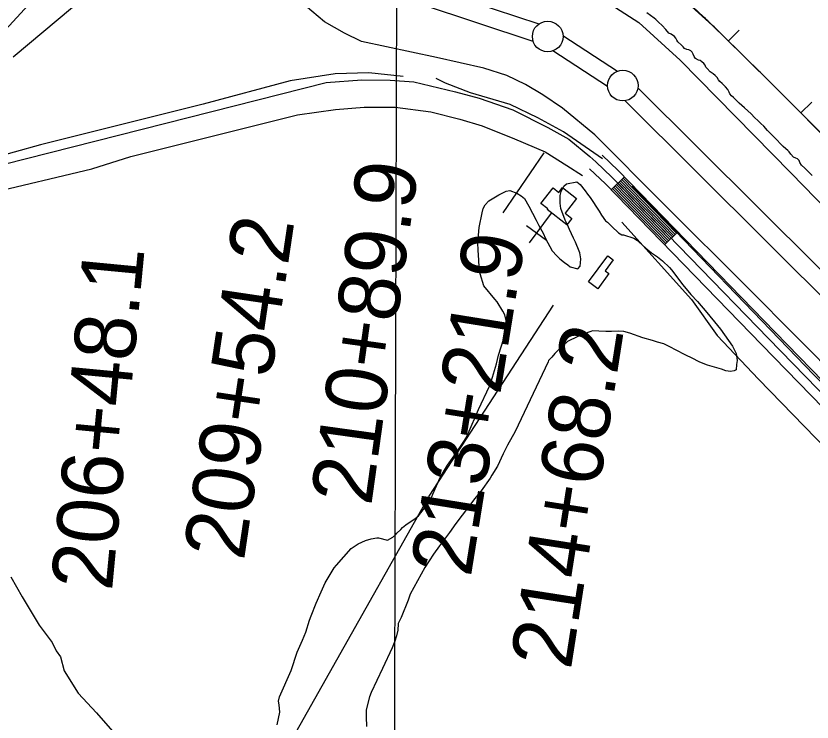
# Model space of a CAD drawing. Extents: x 3146026 to 3183936, y 897894 to 923344.
# Drawn here: x 3170529 to 3171828, y 905566 to 906719 of the extents above; entities that cross this region are included whole.
import ezdxf

# ---------------------------------------------------------------- set-up
doc = ezdxf.new("R2010")
doc.units = 0
for name, color, linetype in [('V-BLDG-OTLN', 7, 'Continuous'), ('V-BORW-LINE', 7, 'Continuous'), ('V-GRID-MAJR', 7, 'Continuous'), ('V-LEVE-TOET', 7, 'Continuous'), ('V-ROAD-CNTR', 7, 'Continuous'), ('V-SITE-OTLN', 7, 'Continuous'), ('V-SITE-VEGE', 7, 'Continuous'), ('V-SURV-IDEN', 7, 'Continuous'), ('V-SURV-LINE', 7, 'Continuous'), ('V-TOPO-SHOR', 7, 'Continuous')]:
    doc.layers.add(name, color=color, linetype=linetype)

msp = doc.modelspace()

# ---------------------------------------------------------------- linework, layer by layer
at = {"layer": 'V-BLDG-OTLN'}
for points in [[(3171385.4, 906412.3), (3171405.2, 906437.9), (3171414.8, 906430.5), (3171420.8, 906438.2), (3171443.5, 906420.7), (3171424.8, 906396.5), (3171435.8, 906388), (3171427.7, 906377.5), (3171395.4, 906402.4), (3171396.4, 906403.8)], [(3171462.8, 906284.6), (3171494.4, 906326.8), (3171503.3, 906320.2), (3171490.2, 906302.6), (3171496.3, 906298), (3171477.9, 906273.3)]]:
    msp.add_lwpolyline(points, close=True, dxfattribs=at)
at = {"layer": 'V-BORW-LINE'}
for p, q in [((3171649.7, 906717.7), (3171634.4, 906732.1)), ((3171686.7, 906681.9), (3171675.8, 906692.5)), ((3171691.1, 906677.6), (3171708.5, 906695.5)), ((3171697.5, 906671.3), (3171686.7, 906681.9)), ((3171708.4, 906660.6), (3171697.5, 906671.3)), ((3171719.2, 906650), (3171708.4, 906660.6)), ((3171730, 906639.3), (3171719.2, 906650)), ((3171740.8, 906628.6), (3171730, 906639.3)), ((3171809.2, 906560.1), (3171826.9, 906577.7)), ((3171888.5, 906480.7), (3171820.1, 906549.4))]:
    msp.add_line(p, q, dxfattribs=at)
for points in [[(3171602.8, 906759.9), (3171664.9, 906703.1)], [(3171664.9, 906703.1), (3171708.4, 906660.6)], [(3171708.4, 906660.6), (3171751.6, 906617.9)], [(3171751.6, 906617.9), (3172025.1, 906343.2)]]:
    msp.add_lwpolyline(points, dxfattribs=at)
for points in [[(3171675.8, 906692.5), (3171664.9, 906703.1), (3171649.7, 906717.7)], [(3171820.1, 906549.4), (3171751.6, 906617.9), (3171740.8, 906628.6)]]:
    msp.add_spline(points, degree=3, dxfattribs=at)
at = {"layer": 'V-GRID-MAJR'}
msp.add_spline([(3171139.7, 903307.7), (3171158.2, 909367.5), (3171176.8, 915430.3), (3171195.3, 921493.3), (3171195.3, 921496.3)], degree=3, dxfattribs=at)
at = {"layer": 'V-LEVE-TOET'}
for points in [[(3170668.1, 906772), (3170524.7, 906651.2)], [(3171484.1, 906747.3), (3171544.9, 906708), (3171612.5, 906646.4), (3171792.8, 906462.4), (3171934.1, 906316.9), (3172144.3, 906112.4), (3172408.5, 905842.9), (3172472.2, 905784.8), (3172488.5, 905777.6), (3172496.7, 905779.3), (3172505.5, 905785.9), (3172514.1, 905790.8), (3172519.7, 905791.4), (3172528.5, 905788.5), (3172529.3, 905786.4)], [(3172578.8, 905443.6), (3172441.8, 905567.9), (3172295.6, 905702.2), (3172173.9, 905821), (3172021.5, 905969.5), (3171877.6, 906118.4), (3171724.4, 906273.3), (3171584.9, 906412.2), (3171473, 906524.4), (3171420.7, 906568), (3171388.5, 906589.9), (3171360.1, 906606.5), (3171329.8, 906621), (3171292, 906633.4), (3171214.8, 906650.4), (3171092.5, 906676.8), (3171065.2, 906690.3), (3171032.6, 906709.1), (3171001.4, 906735)]]:
    msp.add_lwpolyline(points, dxfattribs=at)
at = {"layer": 'V-ROAD-CNTR'}
for p, q in [((3171521.5, 906455.8), (3171500, 906434.9)), ((3171608.5, 906366), (3171587, 906345.1))]:
    msp.add_line(p, q, dxfattribs=at)
for points in [[(3170471, 906466.8), (3171035.3, 906610), (3171093.4, 906614.3), (3171139.6, 906613.4), (3171178.2, 906610.7), (3171245.8, 906594.7), (3171284.6, 906584.5), (3171339.7, 906565.2), (3171396.7, 906536.3), (3171430.6, 906517.5), (3171465.2, 906489.2), (3171474.8, 906480.1)], [(3171485.1, 906491), (3171511.5, 906466.1), (3171767.2, 906202.4), (3172729.8, 905213), (3172757.1, 905184.7), (3172794.3, 905142), (3172820.4, 905108.8), (3172848.9, 905069.2)], [(3171474.8, 906480.1), (3171501, 906455.4), (3171756.4, 906191.9), (3172719.1, 905202.5), (3172746, 905174.6), (3172782.8, 905132.4), (3172808.4, 905099.8), (3172836.8, 905060.4)], [(3171464.5, 906469.2), (3171490.4, 906444.7), (3171745.7, 906181.5), (3172708.3, 905192.1), (3172735, 905164.5), (3172771.2, 905122.8), (3172796.5, 905090.8), (3172824.6, 905051.6)], [(3171517.2, 906451.6), (3171604.2, 906361.9)], [(3171519.3, 906453.7), (3171606.4, 906363.9)], [(3171502.1, 906437), (3171589.1, 906347.2)], [(3171504.3, 906439.1), (3171591.3, 906349.3)], [(3171506.4, 906441.1), (3171593.4, 906351.4)], [(3171508.6, 906443.2), (3171595.6, 906353.5)], [(3171510.7, 906445.3), (3171597.7, 906355.6)], [(3171512.9, 906447.4), (3171599.9, 906357.7)], [(3171515, 906449.5), (3171602, 906359.8)]]:
    msp.add_lwpolyline(points, dxfattribs=at)
at = {"layer": 'V-SITE-OTLN'}
for p, q in [((3171401.9, 906396.7), (3171366.4, 906348.3)), ((3171362.1, 906376.2), (3171394.4, 906352.6))]:
    msp.add_line(p, q, dxfattribs=at)
at = {"layer": 'V-SITE-VEGE'}
for points in [[(3170955.2, 905561.6), (3170959.7, 905582.2), (3170958.3, 905594.2), (3170957.4, 905600), (3170958.9, 905607.2), (3170977.8, 905650.2), (3170988, 905679.9), (3170996.3, 905699.5), (3171001.7, 905712.9), (3171008, 905732.1), (3171010.4, 905739.3), (3171018.7, 905760.3), (3171027, 905778.5), (3171033.3, 905793.4), (3171048.3, 905817.7), (3171051.7, 905822), (3171075.8, 905849.2), (3171087.4, 905856.8), (3171099.4, 905862.1), (3171108.5, 905864.9), (3171117.6, 905866.8), (3171120.5, 905866.7), (3171134.9, 905862.8), (3171144, 905867.6), (3171148.8, 905872.3), (3171150.3, 905874.2), (3171157, 905880.4), (3171159.4, 905883.3), (3171165.2, 905888.1), (3171180.2, 905898.1), (3171185.9, 905902.8), (3171191.7, 905910), (3171201.4, 905923.4), (3171207.2, 905933.4), (3171209.2, 905938.2), (3171221.3, 905965), (3171232.9, 905985.5), (3171244, 906000.3), (3171259.5, 906023.8), (3171263.4, 906030), (3171266.8, 906036.7), (3171283.3, 906075.9), (3171301.3, 906114.2), (3171306.6, 906129), (3171313, 906150.6), (3171315.9, 906164.9), (3171328.6, 906204.2), (3171329.7, 906217.2), (3171326.4, 906230.6), (3171323.5, 906236.4), (3171314, 906251.8), (3171310.2, 906256.1), (3171292.1, 906277.8), (3171286.5, 906297.5), (3171284.6, 906308.5), (3171284.2, 906319.6), (3171282.8, 906336.4), (3171282.4, 906347.9), (3171284.5, 906373.3), (3171289.4, 906397.3), (3171291.4, 906404), (3171294.3, 906410.2), (3171300.6, 906416.9), (3171316.9, 906426.4), (3171328.9, 906432.5), (3171334.7, 906433.5), (3171346.2, 906429.1), (3171353.4, 906424.7), (3171358.6, 906420.4), (3171365.7, 906407.9), (3171377.6, 906385.2), (3171381.9, 906376.6), (3171389, 906364.1), (3171392.8, 906355.4), (3171403.7, 906335.2), (3171411.3, 906327), (3171416.1, 906322.2), (3171423.7, 906315.9), (3171429, 906312.1), (3171433.3, 906309.2), (3171445.3, 906305.7), (3171449.1, 906310), (3171450.1, 906315.3), (3171450.2, 906322), (3171448.8, 906331.6), (3171447.8, 906334.5), (3171441.7, 906349.4), (3171438.4, 906355.7), (3171431.7, 906370.1), (3171428.9, 906377.3), (3171425.1, 906385), (3171418, 906404.2), (3171416.6, 906412.9), (3171416.7, 906425.3), (3171418.2, 906432), (3171422.5, 906440.6), (3171427.3, 906444.4), (3171444.1, 906447.7)], [(3171444.1, 906447.7), (3171449.4, 906443.4), (3171457.5, 906432.8), (3171461.3, 906427.5), (3171465.6, 906422.2), (3171480.3, 906400), (3171484.1, 906393.3), (3171490.8, 906384.1), (3171494.1, 906381.7), (3171496.5, 906379.3), (3171501.8, 906374.5), (3171503.7, 906372.1), (3171508.9, 906367.2), (3171511.8, 906364.4), (3171517.5, 906361.4), (3171519.9, 906361), (3171536.7, 906355.6), (3171542.9, 906351.7), (3171544.8, 906349.8), (3171556.7, 906339.2), (3171565.8, 906331.9), (3171575.4, 906325.1), (3171583.5, 906318.9), (3171594.9, 906307.8), (3171598.3, 906303.9), (3171616.8, 906279.8), (3171629.7, 906263.9), (3171640.7, 906252.4), (3171655.9, 906234.5), (3171673.1, 906213.3), (3171678.3, 906207.5), (3171697.8, 906179.6), (3171703.5, 906167.6), (3171705.4, 906156.1), (3171704.4, 906149.4), (3171703.9, 906140.7), (3171700.5, 906139.3), (3171694.7, 906138.4), (3171687.1, 906139.4), (3171679.9, 906141.8), (3171656.9, 906148.7), (3171644.4, 906153.5), (3171631.1, 906160.3), (3171622.9, 906164.2), (3171619.6, 906166.1), (3171594.7, 906178.7), (3171585.6, 906183.1), (3171575.6, 906186), (3171567.4, 906189), (3171551.6, 906192.9), (3171530.1, 906200.7), (3171520.5, 906203.6), (3171512.3, 906204.1), (3171500.3, 906203.7), (3171491.2, 906203.3), (3171479.7, 906203.8), (3171469.2, 906204.4), (3171466.8, 906203.4), (3171454.3, 906199.2), (3171444.7, 906194.9), (3171438.9, 906192.1), (3171435, 906190.2), (3171428.8, 906186.9), (3171422, 906181.1), (3171408, 906167.3), (3171403.2, 906161.6), (3171397.9, 906155.9), (3171396.9, 906153.9), (3171343.1, 906040.1)], [(3171343.1, 906040.1), (3171330.9, 906017.7), (3171323.7, 906003.8), (3171314.4, 905983.7), (3171305.2, 905968.9), (3171302.8, 905964.1), (3171287.8, 905943.6), (3171277.7, 905930.7), (3171246.8, 905890.1), (3171236.1, 905875.3), (3171220.2, 905853.8), (3171210, 905839.9), (3171196, 905818.4), (3171172.3, 905774.9), (3171168.8, 905764.8), (3171157.2, 905736.6), (3171152.8, 905726.6), (3171152.3, 905726.1), (3171151.8, 905716), (3171149.8, 905706.9), (3171146.9, 905697.8), (3171143, 905687.3), (3171127, 905653.3), (3171108.5, 905614.1), (3171105.6, 905606.9), (3171100.2, 905585.8), (3171100.1, 905574.3), (3171101, 905559)]]:
    msp.add_lwpolyline(points, dxfattribs=at)
at = {"layer": 'V-SURV-LINE'}
for points in [[(3171199.8, 906765.8), (3171382.1, 906705.4)], [(3171372.7, 906676.9), (3171190.4, 906737.3)], [(3171421.3, 906686.5), (3171510.4, 906628.3)], [(3171494, 906603.2), (3171404.9, 906661.4)], [(3171543.6, 906601.3), (3172818.3, 905332.2)], [(3172797.1, 905310.9), (3171522.5, 906580.1)]]:
    msp.add_lwpolyline(points, dxfattribs=at)
for centre in [(3171396.4, 906684.9), (3171518.9, 906604.8)]:
    msp.add_circle(centre, 25, dxfattribs=at)
at = {"layer": 'V-TOPO-SHOR'}
msp.add_line((3171390, 906494.8), (3171323.3, 906397.3), dxfattribs=at)
for points in [[(3171160.6, 906619.8), (3171104.9, 906625.4), (3171050, 906623.8), (3170976.3, 906612.3), (3170834.6, 906574.6), (3170569.1, 906508.2), (3170439.9, 906472.3), (3170403.6, 906468.1), (3170373.9, 906476.1), (3170353.3, 906482.8), (3170343.3, 906493.4), (3170381, 906551.4), (3170418.2, 906590.8), (3170468.4, 906648.4), (3170611.1, 906803.9), (3170710, 906907.9), (3170787.7, 906991.7)], [(3171693.2, 906591.1), (3171692.1, 906594.3), (3171689.9, 906598.5), (3171686.5, 906602.9), (3171680.8, 906608.3), (3171677.2, 906611.4), (3171675, 906614.2), (3171672.6, 906618.2), (3171669.7, 906621.4), (3171666.5, 906623.8), (3171661.1, 906627.2), (3171656.5, 906632.8), (3171654.4, 906635), (3171653, 906638), (3171651.2, 906640.8), (3171647.6, 906643.8), (3171645, 906645.5), (3171642.1, 906646.5), (3171637.3, 906648.9), (3171635.1, 906652.1), (3171633.7, 906656.1), (3171631.9, 906659.5), (3171629.6, 906661.5), (3171626.8, 906663.3), (3171623.2, 906663.9), (3171619.4, 906665.6), (3171617.2, 906667.8), (3171614.6, 906671), (3171608.7, 906676), (3171606.9, 906678.8), (3171605.3, 906682.2), (3171603.4, 906685), (3171597.8, 906688.8), (3171594.2, 906690.6), (3171589, 906696.5), (3171582.9, 906702.9), (3171576.9, 906708.3), (3171572.6, 906712.7), (3171570.2, 906714.7), (3171558.1, 906723.8)], [(3171486, 906485.1), (3171422, 906529.2), (3171380.2, 906552), (3171335.2, 906573.9), (3171270.6, 906593.1), (3171229.6, 906608.7), (3171214.3, 906616.4)], [(3171827.6, 906458), (3171824.8, 906460.9), (3171815.9, 906469.9), (3171810.3, 906475.1), (3171807.6, 906479.3), (3171806.6, 906482.5), (3171804, 906485.3), (3171800.8, 906486.3), (3171797.2, 906488.1), (3171792.7, 906493), (3171790.1, 906496.6), (3171787.9, 906499), (3171784.7, 906501.8), (3171780.4, 906505.2), (3171777.6, 906508), (3171768.5, 906518), (3171754.6, 906531.7), (3171748.8, 906538.5), (3171743.9, 906542.9), (3171739.7, 906547.1), (3171733.5, 906552.8), (3171728, 906558.6), (3171717.1, 906568.4), (3171708.9, 906576.2), (3171706.3, 906578.5), (3171699.4, 906585.1), (3171696, 906587.9), (3171693.2, 906591.1)], [(3170483.3, 906428.7), (3170652.9, 906468.7), (3170716.5, 906488.8), (3170858.1, 906524.4), (3170988.3, 906557.1), (3171050.6, 906565.8), (3171097.2, 906569.8), (3171147.9, 906569.5), (3171205.6, 906561.8), (3171252.9, 906550.2), (3171289.8, 906538.9), (3171342, 906517.8), (3171392.2, 906496.9), (3171427.8, 906474.2), (3171453.2, 906458)], [(3172320, 905635.7), (3172076.2, 905882.1), (3171830.4, 906132.6), (3171534.4, 906440.4)], [(3171517.4, 906381.9), (3171631, 906255.8), (3171672.8, 906196.8)], [(3170878.1, 905358.2), (3171203, 905934.6), (3171405.6, 906246.5)], [(3171672.8, 906196.8), (3171740.3, 906125.7), (3171833.9, 906029.1), (3171977.1, 905888.8)], [(3170520.6, 905803), (3170539.4, 905770.5), (3170567.1, 905724.2), (3170588.1, 905695.7), (3170595, 905682.1), (3170602, 905672.6), (3170607.6, 905649.7), (3170630.4, 905612.9), (3170660.6, 905581.1), (3170686.7, 905551.4)]]:
    msp.add_lwpolyline(points, dxfattribs=at)

# ---------------------------------------------------------------- texts
at = {"layer": 'V-SURV-IDEN'}
for s, rotation, p in [('210+89.9', 82.052, (3171108.5, 905917.6)), ('209+54.2', 81.5444, (3170900.9, 905828)), ('213+21.9', 80.8428, (3171270.8, 905801)), ('206+48.1', 84.5477, (3170685.7, 905778.7)), ('214+68.2', 81.1263, (3171434, 905650))]:
    msp.add_text(s, height=100, rotation=rotation, dxfattribs=at).set_placement(p)

doc.saveas('drawing.dxf')
